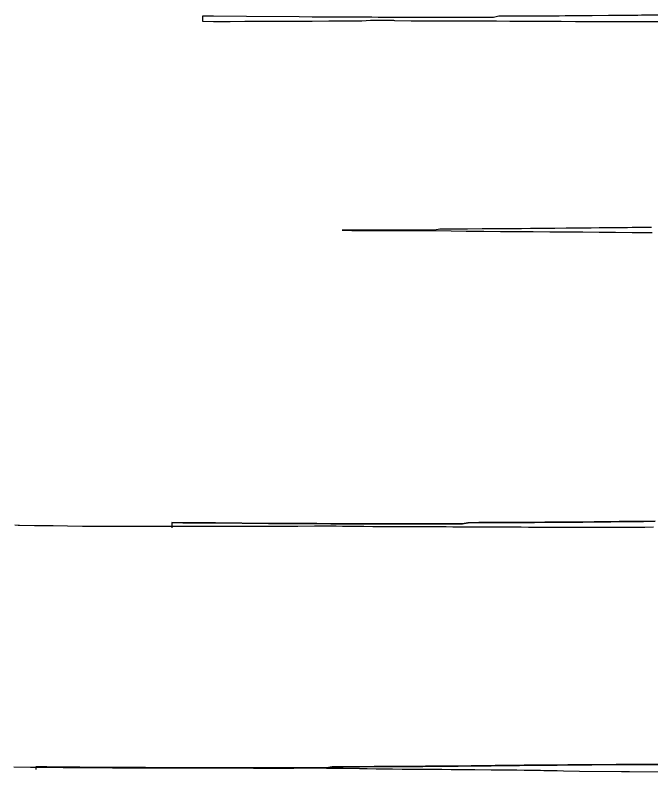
# Model space of a CAD drawing. Extents: x -70 to 701944, y -4 to 666871.
# Drawn here: x 691235.4 to 691498.4, y 666507.4 to 666820.4 of the extents above; entities that cross this region are included whole.
import ezdxf

# ---------------------------------------------------------------- set-up
doc = ezdxf.new("R2010")
doc.units = 0
for name, color, linetype in [('R_Fin Surface', 7, 'Continuous'), ('R_No Plot', 7, 'Continuous'), ('T_Notes', 7, 'Continuous')]:
    doc.layers.add(name, color=color, linetype=linetype)

msp = doc.modelspace()

# ---------------------------------------------------------------- linework, layer by layer
at = {"layer": 'R_Fin Surface'}
for points in [[(691300.21, 666610.49), (691300.21, 666610.49), (691304.74, 666610.45), (691304.74, 666610.45), (691318.36, 666610.34), (691318.36, 666610.34), (691340.21, 666610.17), (691340.21, 666610.17), (691340.21, 666610.17), (691345.59, 666610.13), (691345.59, 666610.13), (691359.2, 666610.05), (691359.2, 666610.05), (691360.21, 666610.05), (691366.01, 666610.02), (691366.01, 666610.02), (691370.21, 666610.01), (691372.82, 666610), (691372.82, 666610), (691379.63, 666609.98), (691379.63, 666609.98), (691380.21, 666609.98), (691386.43, 666609.96), (691390.21, 666609.96), (691390.21, 666609.96), (691390.21, 666609.96), (691393.24, 666609.96), (691400.05, 666609.95), (691400.05, 666609.95), (691400.21, 666609.95), (691406.85, 666609.96), (691406.85, 666609.96), (691410.21, 666609.96), (691410.21, 666609.96), (691413.66, 666609.97), (691420.21, 666609.98), (691420.47, 666609.98), (691420.47, 666609.98), (691422.71, 666610.44), (691422.71, 666610.44), (691422.8, 666610.43), (691427.28, 666610.46), (691430.14, 666610.46), (691430.21, 666610.46), (691434.08, 666610.48), (691440.18, 666610.51), (691440.21, 666610.51), (691440.89, 666610.52), (691445.21, 666610.55), (691447.7, 666610.56), (691447.7, 666610.56), (691450.1, 666610.57), (691450.21, 666610.57), (691454.51, 666610.6), (691456.45, 666610.62), (691456.46, 666610.62), (691456.48, 666610.62), (691460.21, 666610.64), (691461.31, 666610.65), (691468.12, 666610.71), (691468.12, 666610.71), (691470.19, 666610.73), (691470.21, 666610.73), (691474.93, 666610.77), (691480.18, 666610.82), (691480.21, 666610.82), (691481.74, 666610.84), (691485.19, 666610.88), (691485.21, 666610.88), (691488.54, 666610.91), (691490.2, 666610.93), (691490.21, 666610.93), (691495.35, 666610.99), (691500.2, 666611.04)], [(691244.01, 666509.48), (691244.01, 666509.48), (691248.54, 666509.45), (691248.54, 666509.45), (691262.16, 666509.34), (691262.16, 666509.34), (691284.01, 666509.17), (691284.01, 666509.17), (691284.01, 666509.17), (691289.39, 666509.13), (691289.39, 666509.13), (691303, 666509.05), (691303, 666509.05), (691304.01, 666509.04), (691309.81, 666509.02), (691309.81, 666509.02), (691314.01, 666509), (691316.62, 666508.99), (691316.62, 666508.99), (691323.43, 666508.97), (691323.43, 666508.97), (691324.01, 666508.97), (691330.23, 666508.96), (691334.01, 666508.95), (691334.01, 666508.95), (691334.01, 666508.95), (691337.04, 666508.95), (691343.85, 666508.95), (691343.85, 666508.95), (691344.01, 666508.95), (691350.66, 666508.95), (691350.66, 666508.95), (691354.01, 666508.96), (691354.01, 666508.96), (691357.46, 666508.96), (691364.01, 666508.98), (691364.27, 666508.98), (691364.27, 666508.98), (691366.51, 666509.44), (691366.51, 666509.44), (691366.61, 666509.43), (691371.08, 666509.45), (691373.94, 666509.45), (691374.01, 666509.46), (691377.89, 666509.48), (691383.99, 666509.51), (691384.01, 666509.51), (691384.69, 666509.51), (691389.01, 666509.55), (691391.5, 666509.55), (691391.5, 666509.55), (691393.91, 666509.57), (691394.01, 666509.57), (691398.31, 666509.6), (691400.25, 666509.61), (691400.26, 666509.61), (691400.28, 666509.61), (691404.01, 666509.64), (691405.11, 666509.65), (691411.92, 666509.7), (691411.92, 666509.7), (691413.99, 666509.72), (691414.01, 666509.72), (691418.73, 666509.77), (691423.98, 666509.82), (691424.01, 666509.82), (691425.54, 666509.83), (691428.99, 666509.87), (691429.01, 666509.87), (691432.34, 666509.91), (691434, 666509.93), (691434.01, 666509.93), (691439.15, 666509.98), (691444, 666510.04), (691444.01, 666510.04), (691445.96, 666510.06), (691452.77, 666510.12), (691452.77, 666510.12), (691454.01, 666510.14), (691454.01, 666510.14), (691459.57, 666510.19), (691459.57, 666510.19), (691464.01, 666510.22), (691474.01, 666510.29), (691484.01, 666510.34), (691494.01, 666510.38), (691504.01, 666510.39)]]:
    msp.add_lwpolyline(points, dxfattribs=at)
at = {"layer": 'R_No Plot'}
for points in [[(691235.33, 666609.54), (691236.67, 666609.44), (691237.3, 666609.39), (691243.48, 666609.31), (691247.71, 666609.25), (691250.28, 666609.24), (691251.18, 666609.23), (691257.09, 666609.15), (691263.25, 666609.08), (691263.9, 666609.08), (691268.18, 666609.06), (691270.71, 666609.06), (691277.51, 666609.06), (691280.26, 666609.06), (691282.34, 666609.01), (691282.46, 666609), (691284.32, 666608.99), (691287.88, 666608.99), (691291.13, 666608.99), (691297.94, 666608.99), (691299.66, 666608.99), (691304.74, 666608.99), (691311.17, 666608.98), (691311.55, 666608.98), (691318.21, 666608.97), (691318.36, 666608.97), (691325.17, 666608.99), (691330.72, 666609.02), (691331.97, 666609.02), (691338.78, 666609.03), (691339.71, 666609.03), (691345.59, 666609.03), (691346.25, 666609.04), (691352.4, 666609.08), (691359.2, 666609.14), (691359.38, 666609.14), (691359.7, 666609.13), (691359.79, 666609.15), (691360.27, 666609.16), (691363.45, 666609.13), (691366.01, 666609.11), (691368.12, 666609.09), (691368.14, 666609.1), (691370.8, 666609.04), (691372.82, 666609.02), (691379.63, 666608.95), (691383.38, 666608.92), (691386.43, 666608.91), (691390.81, 666608.9), (691393.24, 666608.89), (691398.36, 666608.87), (691400.05, 666608.86), (691406.85, 666608.83), (691407.7, 666608.82), (691413.66, 666608.81), (691416.48, 666608.8), (691420.47, 666608.78), (691425.86, 666608.75), (691427.28, 666608.74), (691430.61, 666608.73), (691434.08, 666608.71), (691440.41, 666608.68), (691440.89, 666608.68), (691444.75, 666608.67), (691447.7, 666608.66), (691448.65, 666608.65), (691454.51, 666608.62), (691458.9, 666608.6), (691461.31, 666608.6), (691462.84, 666608.59), (691468.12, 666608.57), (691473.04, 666608.55), (691474.93, 666608.56), (691477.13, 666608.56), (691481.74, 666608.58), (691486.24, 666608.61), (691488.54, 666608.62), (691495.35, 666608.66), (691495.81, 666608.66), (691499.42, 666608.67)], [(691234.93, 666509.38), (691241.74, 666509.29), (691246.1, 666509.24), (691248.54, 666509.24), (691248.55, 666509.24), (691250.94, 666509.23), (691251.41, 666509.23), (691255.35, 666509.2), (691262.16, 666509.15), (691267.13, 666509.12), (691267.69, 666509.11), (691268.97, 666509.11), (691271.65, 666509.11), (691275.77, 666509.08), (691282.58, 666509.03), (691287.64, 666509), (691289.39, 666508.99), (691291.01, 666508.98), (691296.2, 666509), (691303, 666509.02), (691305.37, 666509.03), (691308.07, 666508.98), (691309.81, 666508.98), (691310.83, 666508.97), (691316.62, 666508.99), (691323.43, 666509.02), (691325.33, 666509.03), (691328.01, 666509), (691330.23, 666509), (691337.04, 666509), (691343.85, 666508.99), (691343.93, 666508.99), (691345.89, 666508.98), (691350.66, 666508.98), (691357.46, 666508.97), (691362.48, 666508.96), (691364.27, 666508.93), (691364.27, 666508.93), (691371.08, 666508.84), (691377.89, 666508.75), (691379.13, 666508.73), (691381.06, 666508.72), (691384.69, 666508.67), (691391.5, 666508.58), (691395.55, 666508.53), (691398.09, 666508.52), (691398.31, 666508.52), (691405.11, 666508.47), (691411.92, 666508.41), (691415.81, 666508.38), (691417.17, 666508.37), (691418.34, 666508.38), (691418.73, 666508.37), (691425.54, 666508.32), (691432.34, 666508.26), (691436.63, 666508.22), (691437.39, 666508.21), (691439.15, 666508.19), (691442.93, 666508.16), (691445.96, 666508.11), (691452.77, 666508), (691454.1, 666507.98), (691459.57, 666507.87), (691459.57, 666507.87), (691462.18, 666507.81), (691468.87, 666507.61), (691486.17, 666507.48), (691489.56, 666507.5), (691507.4, 666507.35)]]:
    msp.add_lwpolyline(points, dxfattribs=at)
at = {"layer": 'T_Notes'}
for p, q in [((691312.96, 666820.03), (691312.96, 666817.92)), ((691300.21, 666610.49), (691300.21, 666608.35)), ((691300.21, 666610.49), (691300.21, 666608.99)), ((691244.01, 666509.48), (691244.01, 666508.35)), ((691244.01, 666509.48), (691244.01, 666509.27))]:
    msp.add_line(p, q, dxfattribs=at)
for points in [[(691501.3, 666820.45), (691497.96, 666820.41), (691497.94, 666820.41), (691494.49, 666820.38), (691492.96, 666820.36), (691492.94, 666820.36), (691487.68, 666820.31), (691482.96, 666820.26), (691482.94, 666820.26), (691480.88, 666820.25), (691474.07, 666820.19), (691472.96, 666820.18), (691469.23, 666820.15), (691469.21, 666820.15), (691467.26, 666820.14), (691462.96, 666820.11), (691462.86, 666820.11), (691460.45, 666820.09), (691457.96, 666820.09), (691453.65, 666820.05), (691452.96, 666820.05), (691452.94, 666820.05), (691446.84, 666820.02), (691442.96, 666820), (691442.89, 666819.99), (691440.03, 666819.99), (691435.56, 666819.97), (691435.46, 666819.98), (691433.22, 666819.52), (691432.96, 666819.52), (691426.42, 666819.51), (691422.96, 666819.5), (691419.61, 666819.5), (691412.96, 666819.49), (691412.8, 666819.49), (691405.99, 666819.49), (691402.96, 666819.5), (691399.19, 666819.5), (691392.96, 666819.51), (691392.38, 666819.51), (691385.57, 666819.53), (691382.96, 666819.54), (691378.76, 666819.56), (691372.96, 666819.58), (691371.96, 666819.59), (691358.34, 666819.67), (691352.96, 666819.71), (691331.11, 666819.88), (691317.5, 666819.99), (691312.96, 666820.03)], [(691312.96, 666817.92), (691317.5, 666817.88), (691321.19, 666817.85), (691324.3, 666817.86), (691330.4, 666817.89), (691331.11, 666817.89), (691337.52, 666817.94), (691337.92, 666817.95), (691344.04, 666817.97), (691344.73, 666817.97), (691351.53, 666817.99), (691356.64, 666818), (691358.34, 666818.01), (691365.15, 666818.07), (691366.61, 666818.08), (691371.96, 666818.09), (691377.86, 666818.11), (691378.76, 666818.16), (691382.39, 666818.36), (691385.57, 666818.35), (691385.67, 666818.35), (691390.68, 666818.3), (691391.86, 666818.3), (691392.38, 666818.28), (691399.19, 666818.03), (691399.22, 666818.03), (691404.08, 666818.07), (691405.99, 666818.06), (691412.66, 666818.04), (691412.8, 666818.04), (691417.7, 666818.09), (691419.61, 666818.08), (691426.33, 666818.07), (691426.42, 666818.07), (691433.22, 666818.03), (691434.51, 666818.03), (691440.03, 666817.99), (691444.01, 666817.97), (691446.84, 666817.95), (691453.19, 666817.92), (691453.65, 666817.92), (691460.45, 666817.89), (691461.3, 666817.89), (691467.26, 666817.86), (691471.08, 666817.85), (691472.7, 666817.85), (691474.07, 666817.85), (691480.88, 666817.82), (691483.19, 666817.81), (691487.62, 666817.78), (691487.68, 666817.78), (691494.49, 666817.81), (691498, 666817.82), (691501.19, 666817.82)], [(691498.64, 666732.62), (691497.4, 666732.6), (691490.6, 666732.54), (691488.65, 666732.51), (691488.63, 666732.51), (691483.79, 666732.46), (691478.64, 666732.41), (691476.98, 666732.39), (691473.65, 666732.35), (691473.63, 666732.35), (691470.18, 666732.31), (691468.65, 666732.3), (691468.62, 666732.3), (691463.37, 666732.25), (691458.65, 666732.2), (691458.63, 666732.2), (691456.56, 666732.18), (691449.75, 666732.13), (691448.65, 666732.12), (691444.92, 666732.09), (691444.89, 666732.09), (691442.95, 666732.08), (691438.65, 666732.05), (691438.54, 666732.05), (691436.14, 666732.03), (691433.65, 666732.03), (691429.33, 666731.99), (691428.65, 666731.99), (691428.62, 666731.99), (691422.52, 666731.96), (691418.65, 666731.94), (691418.58, 666731.93), (691415.72, 666731.93), (691411.24, 666731.91), (691411.15, 666731.92), (691408.91, 666731.46), (691408.65, 666731.46), (691402.1, 666731.44), (691398.64, 666731.44), (691395.29, 666731.43), (691388.65, 666731.43), (691388.49, 666731.43), (691381.68, 666731.43), (691378.64, 666731.43), (691374.87, 666731.44), (691370.74, 666731.45)], [(691370.74, 666731.45), (691374.75, 666731.41), (691374.87, 666731.41), (691381.68, 666731.41), (691387.65, 666731.4), (691388.49, 666731.4), (691391.9, 666731.38), (691395.29, 666731.38), (691402.1, 666731.37), (691405.61, 666731.36), (691408.91, 666731.31), (691409.62, 666731.29), (691415.72, 666731.22), (691421.96, 666731.13), (691422.52, 666731.13), (691426.05, 666731.11), (691429.33, 666731.06), (691436.14, 666730.97), (691438.16, 666730.94), (691442.95, 666730.93), (691443, 666730.93), (691449.75, 666730.88), (691456.56, 666730.83), (691458.16, 666730.82), (691461.46, 666730.79), (691463.37, 666730.8), (691464.3, 666730.8), (691470.18, 666730.75), (691476.98, 666730.69), (691480.39, 666730.66), (691482.78, 666730.63), (691483.79, 666730.62), (691490.6, 666730.56), (691497.4, 666730.49), (691498.87, 666730.48)], [(691500.2, 666611.04), (691495.35, 666610.99), (691490.2, 666610.93), (691488.54, 666610.91), (691485.21, 666610.88), (691485.19, 666610.88), (691481.74, 666610.84), (691480.21, 666610.82), (691480.18, 666610.82), (691474.93, 666610.77), (691470.21, 666610.73), (691470.19, 666610.73), (691468.12, 666610.71), (691461.31, 666610.65), (691460.21, 666610.64), (691456.48, 666610.62), (691456.45, 666610.62), (691454.51, 666610.6), (691450.21, 666610.57), (691450.1, 666610.57), (691447.7, 666610.56), (691445.21, 666610.55), (691440.89, 666610.52), (691440.21, 666610.51), (691440.18, 666610.51), (691434.08, 666610.48), (691430.21, 666610.46), (691430.14, 666610.46), (691427.28, 666610.46), (691422.8, 666610.43), (691422.71, 666610.44), (691420.47, 666609.98), (691420.21, 666609.98), (691413.66, 666609.97), (691410.21, 666609.96), (691406.85, 666609.96), (691400.21, 666609.95), (691400.05, 666609.95), (691393.24, 666609.96), (691390.21, 666609.96), (691386.43, 666609.96), (691380.21, 666609.98), (691379.63, 666609.98), (691372.82, 666610), (691370.21, 666610.01), (691366.01, 666610.02), (691360.21, 666610.05), (691359.2, 666610.05), (691345.59, 666610.13), (691340.21, 666610.17), (691318.36, 666610.34), (691304.74, 666610.45), (691300.21, 666610.49)], [(691300.21, 666608.99), (691304.74, 666608.99), (691311.17, 666608.98), (691311.55, 666608.98), (691318.21, 666608.97), (691318.36, 666608.97), (691325.17, 666608.99), (691330.72, 666609.02), (691331.97, 666609.02), (691338.78, 666609.03), (691339.71, 666609.03), (691345.59, 666609.03), (691346.25, 666609.04), (691352.4, 666609.08), (691359.2, 666609.14), (691359.38, 666609.14), (691359.7, 666609.13), (691359.79, 666609.15), (691360.27, 666609.16), (691363.45, 666609.13), (691366.01, 666609.11), (691368.12, 666609.09), (691368.14, 666609.1), (691370.8, 666609.04), (691372.82, 666609.02), (691379.63, 666608.95), (691383.38, 666608.92), (691386.43, 666608.91), (691390.81, 666608.9), (691393.24, 666608.89), (691398.36, 666608.87), (691400.05, 666608.86), (691406.85, 666608.83), (691407.7, 666608.82), (691413.66, 666608.81), (691416.48, 666608.8), (691420.47, 666608.78), (691425.86, 666608.75), (691427.28, 666608.74), (691430.61, 666608.73), (691434.08, 666608.71), (691440.41, 666608.68), (691440.89, 666608.68), (691444.75, 666608.67), (691447.7, 666608.66), (691448.65, 666608.65), (691454.51, 666608.62), (691458.9, 666608.6), (691461.31, 666608.6), (691462.84, 666608.59), (691468.12, 666608.57), (691473.04, 666608.55), (691474.93, 666608.56), (691477.13, 666608.56), (691481.74, 666608.58), (691486.24, 666608.61), (691488.54, 666608.62), (691495.35, 666608.66), (691495.81, 666608.66), (691499.42, 666608.67)], [(691316.62, 666508.99), (691314.01, 666509), (691309.81, 666509.02), (691304.01, 666509.04), (691303, 666509.05), (691289.39, 666509.13), (691284.01, 666509.17), (691262.16, 666509.34), (691248.54, 666509.45), (691244.01, 666509.48)], [(691244.01, 666509.27), (691246.1, 666509.24), (691248.54, 666509.24), (691250.94, 666509.23), (691251.41, 666509.23), (691255.35, 666509.2), (691262.16, 666509.15), (691267.13, 666509.12), (691267.69, 666509.11), (691268.97, 666509.11), (691271.65, 666509.11), (691275.77, 666509.08), (691282.58, 666509.03), (691287.64, 666509), (691289.39, 666508.99), (691291.01, 666508.98), (691296.2, 666509), (691303, 666509.02), (691305.37, 666509.03), (691308.07, 666508.98), (691309.81, 666508.98), (691310.83, 666508.97), (691316.62, 666508.99)], [(691350.66, 666508.98), (691345.89, 666508.98), (691343.93, 666508.99), (691343.85, 666508.99), (691337.04, 666509), (691330.23, 666509), (691328.01, 666509), (691325.33, 666509.03), (691323.43, 666509.02), (691316.62, 666508.99)], [(691316.62, 666508.99), (691323.43, 666508.97), (691324.01, 666508.97), (691330.23, 666508.96), (691334.01, 666508.95), (691337.04, 666508.95), (691343.85, 666508.95), (691344.01, 666508.95), (691350.66, 666508.95), (691354.01, 666508.96), (691357.46, 666508.96), (691358.01, 666508.97)], [(691358.01, 666508.97), (691357.46, 666508.97), (691350.66, 666508.98)], [(691504.01, 666510.39), (691494.01, 666510.38), (691484.01, 666510.34), (691474.01, 666510.29), (691464.01, 666510.22), (691459.57, 666510.19), (691454.01, 666510.14), (691452.77, 666510.12), (691445.96, 666510.06), (691444.01, 666510.04), (691444, 666510.04), (691439.15, 666509.98), (691434, 666509.93), (691432.34, 666509.91), (691429.01, 666509.87), (691428.99, 666509.87), (691425.54, 666509.83), (691424.01, 666509.82), (691423.98, 666509.82), (691418.73, 666509.77), (691414.01, 666509.72), (691413.99, 666509.72), (691411.92, 666509.7), (691405.11, 666509.65), (691404.01, 666509.64), (691400.28, 666509.61), (691400.25, 666509.61), (691398.31, 666509.6), (691394.01, 666509.57), (691393.91, 666509.57), (691391.5, 666509.55), (691389.01, 666509.55), (691384.69, 666509.51), (691384.01, 666509.51), (691383.99, 666509.51), (691377.89, 666509.48), (691374.01, 666509.46), (691373.94, 666509.45), (691371.08, 666509.45), (691366.61, 666509.43), (691366.51, 666509.44), (691364.27, 666508.98), (691364.01, 666508.98), (691358.01, 666508.97)], [(691358.01, 666508.97), (691362.48, 666508.96), (691364.27, 666508.93), (691371.08, 666508.84), (691377.89, 666508.75), (691379.13, 666508.73), (691381.06, 666508.72), (691384.69, 666508.67), (691391.5, 666508.58), (691395.55, 666508.53), (691398.09, 666508.52), (691398.31, 666508.52), (691405.11, 666508.47), (691411.92, 666508.41), (691415.81, 666508.38), (691417.17, 666508.37), (691418.34, 666508.38), (691418.73, 666508.37), (691425.54, 666508.32), (691432.34, 666508.26), (691436.63, 666508.22), (691437.39, 666508.21), (691439.15, 666508.19), (691442.93, 666508.16), (691445.96, 666508.11), (691452.77, 666508), (691454.1, 666507.98), (691459.57, 666507.87), (691462.18, 666507.81), (691468.87, 666507.61), (691486.17, 666507.48), (691489.56, 666507.5), (691507.4, 666507.35)]]:
    msp.add_lwpolyline(points, dxfattribs=at)

doc.saveas('drawing.dxf')
